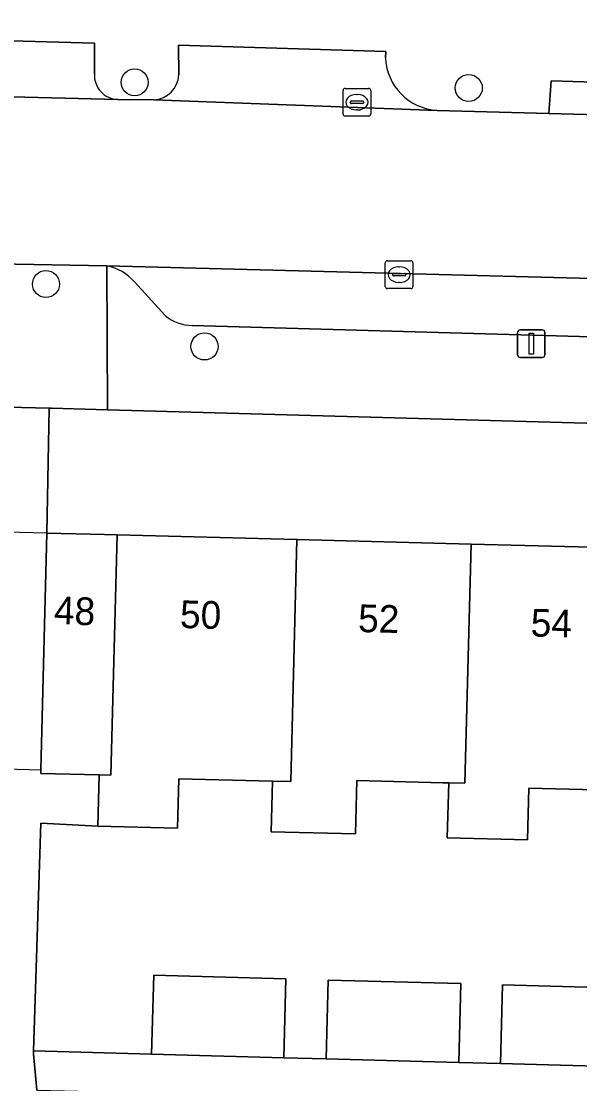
# Model space of a CAD drawing. Extents: x 162082 to 163401, y 388089 to 388636.
# Drawn here: x 162469.63 to 162489.83, y 388289.86 to 388328.25 of the extents above; entities that cross this region are included whole.
import ezdxf

# ---------------------------------------------------------------- set-up
doc = ezdxf.new("R2010")
doc.units = 0
for name, color, linetype in [('IMGEO_Boom', 7, 'Continuous'), ('IMGEO_Erf', 7, 'Continuous'), ('IMGEO_Kolk', 7, 'Continuous'), ('IMGEO_Lichtmast', 7, 'Continuous'), ('IMGEO_Muur', 7, 'Continuous'), ('IMGEO_Pand', 7, 'Continuous'), ('IMGEO_Pand_nummerreeks', 7, 'Continuous'), ('IMGEO_Pand_overbouw', 7, 'Continuous'), ('IMGEO_Parkeervlak_open', 7, 'Continuous'), ('IMGEO_Rijbaan_lokaal_open', 7, 'Continuous'), ('IMGEO_Voetpad_open', 7, 'Continuous')]:
    doc.layers.add(name, color=color, linetype=linetype)

msp = doc.modelspace()

# ---------------------------------------------------------------- linework, layer by layer
at = {"layer": 'IMGEO_Boom'}
for centre in [(162473.733, 388326.042), (162485.814, 388325.837), (162470.523, 388318.752), (162476.257, 388316.498)]:
    msp.add_circle(centre, 0.489, dxfattribs=at)
at = {"layer": 'IMGEO_Erf'}
msp.add_lwpolyline([(162504.605, 388310.862), (162511.137, 388310.694), (162517.435, 388310.533), (162523.733, 388310.371), (162530.241, 388310.204), (162530.329, 388312.664), (162500, 388313.447), (162472.747, 388314.214), (162470.724, 388314.271), (162470.635, 388314.273), (162470.557, 388309.753), (162472.644, 388309.699), (162473.097, 388309.687), (162479.598, 388309.521), (162485.896, 388309.359), (162492.194, 388309.197), (162498.491, 388309.036), (162500, 388308.997), (162504.554, 388308.88)], close=True, dxfattribs=at)
msp.add_lwpolyline([(162491.37, 388300.457), (162487.982, 388300.544), (162487.934, 388298.669), (162485.039, 388298.743), (162485.09, 388300.731), (162484.876, 388300.737), (162481.767, 388300.817), (162481.717, 388298.885), (162478.666, 388298.963), (162478.713, 388300.794), (162475.326, 388300.881), (162475.28, 388299.094), (162472.4, 388299.168), (162470.334, 388299.273), (162470.073, 388291.049), (162474.346, 388290.933), (162474.424, 388293.782), (162479.202, 388293.651), (162479.124, 388290.802), (162480.656, 388290.76), (162480.733, 388293.609), (162485.531, 388293.478), (162485.454, 388290.629), (162486.962, 388290.588), (162487.039, 388293.437), (162491.822, 388293.307)], dxfattribs=at)
at = {"layer": 'IMGEO_Kolk'}
for p, q in [((162481.271, 388324.897), (162481.271, 388325.749)), ((162481.346, 388325.823), (162482.198, 388325.823)), ((162481.759, 388325.603), (162481.784, 388325.603)), ((162482.272, 388325.749), (162482.272, 388324.897)), ((162481.53, 388325.317), (162481.53, 388325.329)), ((162481.968, 388325.28), (162481.57, 388325.28)), ((162481.573, 388325.366), (162481.971, 388325.366)), ((162482.014, 388325.329), (162482.014, 388325.317)), ((162482.198, 388324.823), (162481.346, 388324.823)), ((162481.782, 388325.043), (162481.757, 388325.043)), ((162482.796, 388318.666), (162482.796, 388319.518)), ((162482.871, 388319.592), (162483.723, 388319.592)), ((162483.284, 388319.372), (162483.309, 388319.372)), ((162483.797, 388319.518), (162483.797, 388318.666)), ((162483.055, 388319.086), (162483.055, 388319.098)), ((162483.493, 388319.049), (162483.095, 388319.049)), ((162483.098, 388319.135), (162483.496, 388319.135)), ((162483.539, 388319.098), (162483.539, 388319.086)), ((162483.723, 388318.592), (162482.871, 388318.592)), ((162483.307, 388318.812), (162483.282, 388318.812))]:
    msp.add_line(p, q, dxfattribs=at)
for points in [[(162481.271, 388324.897), (162481.271, 388325.749)], [(162481.346, 388325.823), (162482.198, 388325.823)], [(162482.272, 388325.749), (162482.272, 388324.897)], [(162482.198, 388324.823), (162481.346, 388324.823)], [(162482.796, 388318.666), (162482.796, 388319.518)], [(162482.871, 388319.592), (162483.723, 388319.592)], [(162483.797, 388319.518), (162483.797, 388318.666)], [(162483.723, 388318.592), (162482.871, 388318.592)]]:
    msp.add_lwpolyline(points, dxfattribs=at)
for centre, radius, start, end in [((162481.348, 388325.747), 0.0765, 91.552, 178.448), ((162481.348, 388325.747), 0.0765, 91.552, 178.448), ((162482.196, 388325.747), 0.0765, 1.552, 88.448), ((162482.196, 388325.747), 0.0765, 1.552, 88.448), ((162481.57, 388325.326), 0.0403, 85.8775, 175.7526), ((162481.567, 388325.316), 0.0366, 178.938, 274.7102), ((162481.971, 388325.323), 0.043, 264.8664, 352.4533), ((162481.975, 388325.328), 0.0386, 1.7309, 96.639), ((162481.348, 388324.899), 0.0765, 181.552, 268.448), ((162481.348, 388324.899), 0.0765, 181.552, 268.448), ((162482.196, 388324.899), 0.0765, 271.552, 358.448), ((162482.196, 388324.899), 0.0765, 271.552, 358.448), ((162482.873, 388319.516), 0.0765, 91.552, 178.448), ((162482.873, 388319.516), 0.0765, 91.552, 178.448), ((162483.721, 388319.516), 0.0765, 1.552, 88.448), ((162483.721, 388319.516), 0.0765, 1.552, 88.448), ((162483.095, 388319.095), 0.0403, 85.8775, 175.7526), ((162483.092, 388319.085), 0.0366, 178.938, 274.7102), ((162483.496, 388319.092), 0.043, 264.8664, 352.4533), ((162483.5, 388319.097), 0.0386, 1.7309, 96.639), ((162482.873, 388318.668), 0.0765, 181.552, 268.448), ((162482.873, 388318.668), 0.0765, 181.552, 268.448), ((162483.721, 388318.668), 0.0765, 271.552, 358.448), ((162483.721, 388318.668), 0.0765, 271.552, 358.448)]:
    msp.add_arc(centre, radius, start, end, dxfattribs=at)
for centre, major_axis, ratio, start_param, end_param in [((162481.758, 388325.323), (-0.387, 0.002), 0.722429, 4.712389, 7.853982), ((162481.783, 388325.323), (-0.39, 0.002), 0.717154, 1.570796, 4.712389), ((162483.283, 388319.092), (-0.387, 0.002), 0.722429, 4.712389, 7.853982), ((162483.308, 388319.092), (-0.39, 0.002), 0.717154, 1.570796, 4.712389)]:
    msp.add_ellipse(centre, major_axis=major_axis, ratio=ratio, start_param=start_param, end_param=end_param, dxfattribs=at)
at = {"layer": 'IMGEO_Lichtmast'}
for p, q in [((162487.68, 388317.099), (162488.47, 388317.099)), ((162488.47, 388317.099), (162487.68, 388317.099)), ((162487.58, 388316.199), (162487.58, 388316.999)), ((162487.58, 388316.999), (162487.58, 388316.199)), ((162488.57, 388316.999), (162488.57, 388316.199)), ((162488.57, 388316.199), (162488.57, 388316.999)), ((162488.47, 388316.099), (162487.68, 388316.099)), ((162487.68, 388316.099), (162488.47, 388316.099))]:
    msp.add_line(p, q, dxfattribs=at)
msp.add_lwpolyline([(162488, 388316.974), (162488.15, 388316.974), (162488.15, 388316.224), (162488, 388316.224), (162488, 388316.974)], dxfattribs=at)
for centre, start, end in [((162487.68, 388316.999), 90, 180), ((162487.68, 388316.999), 90, 180), ((162488.47, 388316.999), 0, 90), ((162488.47, 388316.999), 360, 90), ((162487.68, 388316.199), 180, 270), ((162487.68, 388316.199), 180, 270), ((162488.47, 388316.199), 270, 0), ((162488.47, 388316.199), 270, 0)]:
    msp.add_arc(centre, 0.1, start, end, dxfattribs=at)
at = {"layer": 'IMGEO_Muur'}
msp.add_lwpolyline([(162470.07, 388290.942), (162470.334, 388299.273)], dxfattribs=at)
at = {"layer": 'IMGEO_Pand'}
for points in [[(162473.097, 388309.687), (162472.644, 388309.699), (162470.557, 388309.753), (162470.337, 388301.204), (162470.334, 388301.076), (162472.447, 388301.022), (162472.874, 388301.009)], [(162478.713, 388300.794), (162479.376, 388300.777), (162479.598, 388309.521), (162473.097, 388309.687), (162472.874, 388301.009), (162472.447, 388301.022), (162472.4, 388299.168), (162475.28, 388299.094), (162475.326, 388300.881)], [(162485.677, 388300.716), (162485.896, 388309.359), (162479.598, 388309.521), (162479.376, 388300.777), (162478.713, 388300.794), (162478.666, 388298.963), (162481.717, 388298.885), (162481.767, 388300.817), (162484.876, 388300.737), (162485.09, 388300.731)], [(162485.09, 388300.731), (162485.039, 388298.743), (162487.934, 388298.669), (162487.982, 388300.544), (162491.37, 388300.457), (162491.972, 388300.442), (162492.194, 388309.197), (162485.896, 388309.359), (162485.677, 388300.716)], [(162474.346, 388290.933), (162479.124, 388290.802), (162479.202, 388293.651), (162474.424, 388293.782)], [(162480.656, 388290.76), (162485.454, 388290.629), (162485.531, 388293.478), (162480.733, 388293.609)], [(162486.962, 388290.588), (162491.745, 388290.458), (162491.822, 388293.307), (162487.039, 388293.437)]]:
    msp.add_lwpolyline(points, close=True, dxfattribs=at)
at = {"layer": 'IMGEO_Pand_overbouw'}
msp.add_lwpolyline([(162470.337, 388301.204), (162470.557, 388309.753), (162467.073, 388309.842), (162466.861, 388301.293)], close=True, dxfattribs=at)
at = {"layer": 'IMGEO_Parkeervlak_open'}
for points in [[(162472.275, 388326.347), (162472.278, 388327.452), (162443.895, 388328.247)], [(162482.8, 388326.929), (162482.812, 388327.155), (162475.312, 388327.386), (162475.324, 388326.313)], [(162439.995, 388326.254), (162473.121, 388325.423)], [(162474.429, 388325.411), (162484.673, 388325.028)], [(162524.448, 388318.058), (162472.729, 388319.405)], [(162473.723, 388318.828), (162474.832, 388317.612)], [(162475.81, 388317.26), (162500, 388316.573), (162521.51, 388315.962)]]:
    msp.add_lwpolyline(points, dxfattribs=at)
for centre, radius, start, end in [((162484.793, 388327.019), 1.995, 182.5937, 266.5562), ((162473.149, 388326.298), 0.875, 176.7662, 268.1873), ((162474.384, 388326.35), 0.94, 272.7129, 357.7335), ((162472.414, 388317.718), 1.717, 40.3074, 79.4238), ((162475.801, 388318.768), 1.508, 230.0516, 270.359)]:
    msp.add_arc(centre, radius, start, end, dxfattribs=at)
at = {"layer": 'IMGEO_Rijbaan_lokaal_open'}
msp.add_lwpolyline([(162525.177, 388324.075), (162524.842, 388324.059), (162524.506, 388324.063), (162522.717, 388324.014), (162517.21, 388324.183), (162502.495, 388324.565), (162501.225, 388324.583), (162496.456, 388324.649), (162495.849, 388324.725), (162488.708, 388324.913), (162484.673, 388325.028), (162474.429, 388325.411), (162473.121, 388325.423), (162439.995, 388326.254), (162437.864, 388326.35), (162430.947, 388326.484), (162430.617, 388326.496), (162403.801, 388327.484), (162403.68, 388321.181), (162408.612, 388321.073), (162468.742, 388319.487), (162472.729, 388319.405), (162524.448, 388318.058), (162527.208, 388317.995)], dxfattribs=at)
at = {"layer": 'IMGEO_Voetpad_open'}
for points in [[(162443.895, 388328.247), (162472.278, 388327.452), (162472.275, 388326.347)], [(162475.324, 388326.313), (162475.312, 388327.386), (162482.812, 388327.155), (162482.8, 388326.929)], [(162484.673, 388325.028), (162488.708, 388324.913), (162488.797, 388326.094), (162495.867, 388325.882), (162495.849, 388324.725), (162496.456, 388324.649), (162496.439, 388325.824), (162497.228, 388325.861), (162501.262, 388325.732), (162501.225, 388324.583), (162502.495, 388324.565)], [(162473.121, 388325.423), (162474.429, 388325.411)], [(162408.612, 388321.073), (162402.771, 388316.096), (162467.185, 388314.347), (162470.635, 388314.273), (162470.724, 388314.271), (162472.747, 388314.214), (162472.729, 388319.405)], [(162472.729, 388319.405), (162468.742, 388319.487)], [(162472.729, 388319.405), (162472.747, 388314.214), (162500, 388313.447), (162530.329, 388312.664), (162527.208, 388317.995), (162524.448, 388318.058)], [(162474.832, 388317.612), (162473.723, 388318.828)], [(162521.51, 388315.962), (162500, 388316.573), (162475.81, 388317.26)], [(162470.199, 388289.627), (162470.07, 388290.942), (162470.073, 388291.049), (162470.334, 388299.273), (162472.4, 388299.168), (162472.447, 388301.022), (162470.334, 388301.076), (162470.337, 388301.204), (162470.557, 388309.753), (162470.635, 388314.273), (162467.185, 388314.347)], [(162491.745, 388290.458), (162486.962, 388290.588), (162485.454, 388290.629), (162480.656, 388290.76), (162479.124, 388290.802), (162474.346, 388290.933), (162470.073, 388291.049), (162470.07, 388290.942), (162470.199, 388289.627), (162475.198, 388289.506), (162480.68, 388289.374), (162489.256, 388289.166), (162489.204, 388287.279), (162489.072, 388282.477), (162489.03, 388280.974), (162488.899, 388276.206), (162488.857, 388274.689), (162488.725, 388269.889), (162488.683, 388268.382), (162488.552, 388263.594), (162488.51, 388262.086), (162488.378, 388257.291), (162488.199, 388250.773), (162489.936, 388250.727)]]:
    msp.add_lwpolyline(points, dxfattribs=at)
msp.add_lwpolyline([(162488.708, 388324.913), (162495.849, 388324.725), (162495.867, 388325.882), (162488.797, 388326.094)], close=True, dxfattribs=at)
for centre, radius, start, end in [((162484.793, 388327.019), 1.995, 182.5937, 266.5562), ((162473.149, 388326.298), 0.875, 176.7662, 268.1873), ((162474.384, 388326.35), 0.94, 272.7129, 357.7335), ((162472.414, 388317.718), 1.717, 40.3074, 79.4238), ((162475.801, 388318.768), 1.508, 230.0516, 270.359)]:
    msp.add_arc(centre, radius, start, end, dxfattribs=at)

# ---------------------------------------------------------------- texts
at = {"layer": 'IMGEO_Pand_nummerreeks'}
for s, rotation, p in [('48', 357.8462, (162470.8, 388306.474)), ('50', 358.4787, (162475.363, 388306.329)), ('52', 358.529, (162481.804, 388306.183)), ('54', 358.529, (162488.046, 388306.022))]:
    msp.add_text(s, height=1, rotation=rotation, dxfattribs=at).set_placement(p)

doc.saveas('drawing.dxf')
